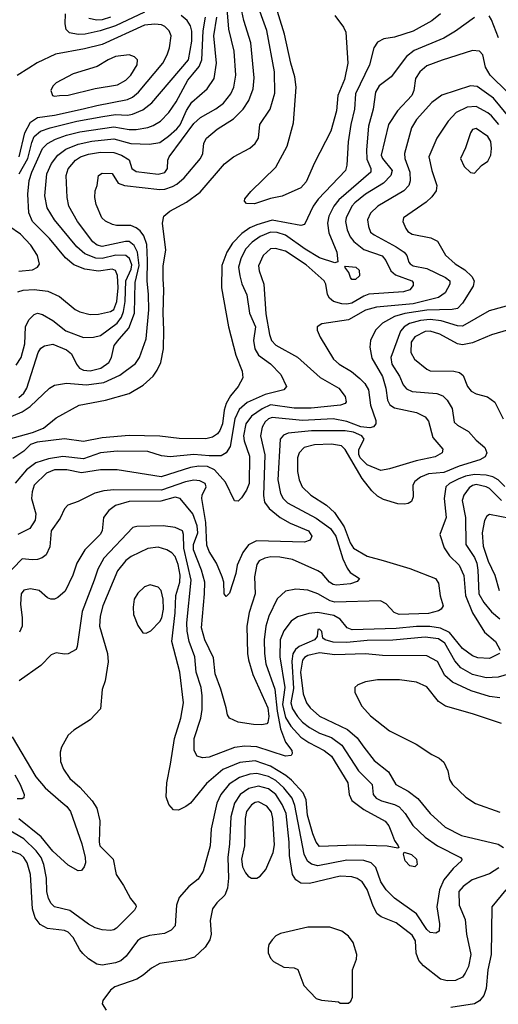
# Model space of a CAD drawing. Extents: x 997026 to 1115308, y 536381 to 619039.
# Tile 431 of 484: x 1095400 to 1098216, y 545422 to 551211. Entities that reach past the tile are written whole.
import ezdxf

# ---------------------------------------------------------------- set-up
doc = ezdxf.new("R2010")
doc.units = 0

msp = doc.modelspace()

# ---------------------------------------------------------------- linework, layer by layer
at = {"layer": '0CON20XD'}
for points in [[(1095111.1, 548778.9), (1095415.5, 548904.5), (1095462.5, 548937.5), (1095575, 549043.8), (1095605, 549063.1), (1095675, 549073.7), (1095793.9, 549063.9), (1095895, 549077.2), (1095989.3, 549120.7), (1096081.1, 549188.9), (1096106.2, 549225), (1096143.9, 549335), (1096159.6, 549505), (1096159.2, 549595), (1096149.8, 549675), (1096152.1, 549795), (1096149.4, 549889.4), (1096130.8, 549940.8), (1096109.3, 549969.3), (1096085, 549988), (1096055, 550000.3), (1095970.6, 550000.6), (1095946.2, 550006.2), (1095905.4, 550025.4), (1095884.4, 550045), (1095849.5, 550125), (1095841.9, 550165), (1095844.2, 550205), (1095856, 550235), (1095863.8, 550295), (1095885, 550308), (1095945, 550307.1), (1095980.4, 550250.4), (1096016.5, 550236.5), (1096225, 550212.3), (1096255, 550215.2), (1096299.5, 550230.5), (1096325.5, 550244.5), (1096368.2, 550281.8), (1096463.8, 550395), (1096476.9, 550425), (1096483.8, 550485), (1096499.1, 550515), (1096562.5, 550567.5), (1096657.5, 550627.5), (1096715, 550684.5), (1096748, 550735), (1096773.4, 550805), (1096780.5, 550869.5), (1096760.3, 551075), (1096719.2, 551205), (1096695.7, 551315)], [(1095335, 548745.6), (1095475.5, 548784.5), (1095540.6, 548809.4), (1095615, 548869.2), (1095751.2, 548945), (1095905, 548973.1), (1096045, 549012.3), (1096127.7, 549062.3), (1096185, 549114.4), (1096210.1, 549149.9), (1096231.1, 549195), (1096246, 549275), (1096249.3, 549385), (1096243.8, 549485), (1096249.3, 549625), (1096244.7, 549685), (1096244.6, 549764.6), (1096260, 549855), (1096241.2, 550015), (1096249.4, 550055), (1096284, 550086), (1096382.5, 550137.5), (1096462.9, 550197.1), (1096605, 550362.5), (1096659.2, 550405), (1096755, 550455.5), (1096786.5, 550483.5), (1096805, 550513.8), (1096813.5, 550595), (1096873.1, 550685), (1096901.3, 550778.7), (1096899.2, 550905), (1096855, 551147.5), (1096788.8, 551325)], [(1095395, 548989.8), (1095424.1, 549015), (1095443.1, 549045), (1095509.3, 549255), (1095525, 549278.9), (1095546.6, 549293.4), (1095595, 549303.9), (1095675, 549270.5), (1095705.5, 549245.5), (1095734.8, 549184.8), (1095752.8, 549162.8), (1095775, 549151.1), (1095815, 549147.3), (1095878.3, 549161.7), (1095924.7, 549195), (1095941.3, 549225), (1095955.4, 549295), (1095985, 549333.2), (1096043.2, 549396.8), (1096076, 549485), (1096079.7, 549665), (1096103.7, 549765), (1096093.4, 549845), (1096074.1, 549884.1), (1096045, 549906), (1096023.2, 549906.8), (1095885, 549877.1), (1095855.6, 549885), (1095830, 549905), (1095740.9, 550025), (1095690, 550115), (1095680, 550165), (1095674.7, 550295), (1095686, 550334), (1095728.9, 550385), (1095758.5, 550405), (1095805, 550420.6), (1095875, 550431), (1095955, 550429), (1095999.4, 550415), (1096045, 550387.1), (1096061.1, 550335), (1096085, 550317.9), (1096215, 550302.7), (1096255, 550312.7), (1096270, 550335), (1096272.3, 550385), (1096278.9, 550405), (1096425, 550599.6), (1096464.1, 550635.9), (1096555, 550686.1), (1096599.3, 550720.7), (1096643.3, 550775), (1096661.2, 550815), (1096672.5, 550885), (1096662.9, 551025), (1096631.2, 551155), (1096620.4, 551275)], [(1097253.9, 551235), (1097306.2, 551166.2), (1097318.1, 551138.1), (1097330.5, 550955), (1097310.7, 550859.3), (1097271.9, 550765), (1097263.7, 550675), (1097230.3, 550555), (1097135, 550370), (1097085, 550257.5), (1097055, 550222.2), (1096945, 550174), (1096875, 550159.2), (1096781.7, 550128.3), (1096735, 550130), (1096723.6, 550143.6), (1096725, 550157.5), (1096759.5, 550200.5), (1096907.1, 550342.9), (1096973.3, 550466.7), (1097012, 550605), (1097026.7, 550815), (1097020, 550875), (1096995.8, 550955), (1096957.8, 551125), (1096900, 551315)], [(1097875.4, 551245), (1097825, 551203.4), (1097715, 551143.7), (1097605, 551108.7), (1097542.1, 551097.9), (1097505, 551078.1), (1097482.9, 551045), (1097458.7, 550945), (1097375.9, 550775), (1097370.8, 550685), (1097348.1, 550595), (1097333.3, 550493.3), (1097324.6, 550355), (1097317.1, 550325), (1097156.7, 550155), (1097127.7, 550115), (1097075, 550005.8), (1097055, 550000.5), (1096885, 550031.9), (1096795.5, 550005), (1096753.4, 549986.5), (1096706.4, 549953.6), (1096652.3, 549897.7), (1096618.4, 549845), (1096590.3, 549765), (1096588, 549635), (1096629.1, 549405), (1096671.2, 549238.8), (1096710, 549145), (1096712.9, 549105), (1096686.5, 549055), (1096640.2, 548999.8), (1096615.3, 548955), (1096603.1, 548915), (1096592.9, 548835), (1096578.2, 548795), (1096564, 548776), (1096535, 548756.2), (1096495, 548746.8), (1096338.9, 548748.9), (1096225, 548762), (1096045, 548766.3), (1095885, 548752.7), (1095775, 548730.4), (1095665, 548746.4), (1095502.5, 548727.5), (1095465, 548714), (1095424.2, 548675), (1095359.8, 548630.2)], [(1098075, 551222.9), (1097965, 551143.6), (1097895, 551102.9), (1097720.2, 551029.8), (1097676.4, 550995), (1097585, 550874.2), (1097515, 550820.9), (1097493.1, 550785), (1097480.3, 550685), (1097453.2, 550585), (1097439.8, 550445), (1097441.7, 550391.7), (1097465.4, 550335), (1097466.2, 550315), (1097278.2, 550151.8), (1097248.4, 550115), (1097218.3, 550055), (1097211.6, 550015), (1097218.3, 549958.3), (1097265.5, 549845), (1097272.5, 549787.5), (1097255, 549781.2), (1097165, 549810.8), (1097080.8, 549860.8), (1096965, 549944.4), (1096915, 549959), (1096875, 549962.1), (1096815, 549937), (1096767.2, 549902.8), (1096729.2, 549860.8), (1096700.5, 549805), (1096687.4, 549755), (1096694.8, 549704.8), (1096707.8, 549657.8), (1096736.6, 549593.4), (1096751.8, 549485), (1096788.3, 549405), (1096776.8, 549325), (1096783.7, 549275), (1096805, 549239.1), (1096875, 549186.7), (1096936.9, 549125), (1096969.2, 549055), (1096953.8, 549035), (1096845, 549006.9), (1096739, 548961), (1096691.7, 548918.3), (1096665.4, 548864.6), (1096637.9, 548702.1), (1096615, 548663.6), (1096585, 548647.2), (1096515, 548645.9), (1096425, 548654), (1096285, 548640), (1096235, 548647.1), (1096155, 548672.1), (1095974.8, 548674.8), (1095875, 548663.9), (1095775, 548628.4), (1095655, 548642.3), (1095570.9, 548629.1), (1095495, 548604.8), (1095440.3, 548565), (1095374.2, 548485.8)], [(1095380.7, 549179.3), (1095409.8, 549225), (1095431.5, 549305), (1095434.6, 549405), (1095454.2, 549445.8), (1095485, 549477.8), (1095505.5, 549484.5), (1095535, 549477.9), (1095595, 549442.1), (1095671.1, 549381.1), (1095775, 549342.4), (1095835, 549343.5), (1095875, 549354.7), (1095973.3, 549426.7), (1095999, 549461), (1096012, 549495), (1096020.7, 549555), (1096025.4, 549675), (1096056.2, 549745), (1096059.7, 549769.7), (1096047.3, 549807.3), (1096025, 549824.3), (1095965.6, 549825.6), (1095885, 549807.6), (1095849.2, 549809.2), (1095784, 549834), (1095735.9, 549875), (1095604.7, 550035), (1095561.3, 550105), (1095548.8, 550175), (1095561.1, 550305), (1095588.4, 550365), (1095625.3, 550415), (1095671.3, 550448.7), (1095745, 550479.6), (1095825, 550497.5), (1095955, 550510.9), (1096055, 550483.2), (1096165, 550478), (1096225, 550488.4), (1096275, 550526.7), (1096325, 550568.6), (1096345, 550593.1), (1096382.7, 550677.3), (1096412.5, 550725), (1096502.5, 550805), (1096544.7, 550865.3), (1096558, 550955), (1096543.5, 551115), (1096560.3, 551225)], [(1095670.1, 549810.1), (1095575, 549924.6), (1095475.9, 550025), (1095455.3, 550074.7), (1095447.7, 550185), (1095456.9, 550265), (1095471.3, 550315), (1095535, 550453.1), (1095565, 550482.9), (1095612, 550508), (1095675, 550531.6), (1095755, 550551.8), (1095955, 550580.2), (1096045, 550565.2), (1096085, 550565.7), (1096153.4, 550576.6), (1096185, 550588.4), (1096228.2, 550615), (1096276.9, 550665), (1096321.5, 550728.5), (1096389.6, 550855), (1096419, 550891), (1096456.9, 550935), (1096471.2, 550975), (1096479.1, 551145), (1096493.3, 551225)], [(1096135, 551255.1), (1095965, 551175.1), (1095874.7, 551144.7), (1095784.8, 551125.2), (1095745, 551123), (1095693.4, 551133.4), (1095673.3, 551153.3), (1095667.2, 551187.2), (1095670.5, 551245)], [(1095935.6, 551225), (1095885, 551209.8), (1095855, 551208), (1095807.5, 551217.5)], [(1095889, 550641), (1095965, 550652.7), (1096035, 550650.4), (1096065, 550655.7), (1096125, 550680), (1096177.2, 550722.8), (1096394.1, 550975), (1096414, 551085), (1096413.5, 551143.5), (1096405.8, 551175), (1096385, 551206.2), (1096350, 551235)], [(1098216.5, 551105), (1098175, 551210.6), (1098162.7, 551232.7)], [(1095397, 550405), (1095430.2, 550545), (1095465, 550609.2), (1095505, 550636.7), (1095605, 550648.5), (1095773.9, 550686.1), (1095855, 550707.2), (1096035, 550740.8), (1096065, 550755.8), (1096100.3, 550785), (1096241.8, 550955), (1096268.2, 551005), (1096281.1, 551045), (1096292.1, 551115), (1096280, 551145), (1096255, 551171.1), (1096235, 551180.6), (1096195.2, 551185.2), (1096135, 551179.1), (1095885, 551064.8), (1095781.5, 551038.5), (1095611.7, 551008.3), (1095503.6, 550956.4), (1095453.8, 550925), (1095385, 550882.9)], [(1098270, 550785), (1098167.6, 550885), (1098140.8, 550930.8), (1098124.2, 551004.2), (1098105.3, 551025.3), (1098065, 551030.3), (1097885, 550971.8), (1097795, 550940.4), (1097753.9, 550905), (1097729.6, 550865), (1097718.2, 550795), (1097706.7, 550765), (1097622.3, 550675), (1097569.2, 550595), (1097526.6, 550415), (1097534.1, 550395), (1097590.8, 550325), (1097584.7, 550295), (1097540.9, 550249.1), (1097435, 550185.7), (1097371.9, 550135), (1097355.3, 550115), (1097320.3, 550045), (1097317.9, 550025), (1097327.5, 549975), (1097344.7, 549935), (1097365.9, 549905.9), (1097425, 549858.9), (1097531.8, 549821.8), (1097554.9, 549794.9), (1097584.6, 549734.6), (1097611.5, 549711.5), (1097706.9, 549675), (1097715.6, 549665), (1097715, 549647.5), (1097695, 549621.9), (1097658.3, 549611.7), (1097455, 549596.5), (1097425, 549585.7), (1097355, 549545.2), (1097325, 549537.5), (1097295, 549540), (1097246.9, 549555), (1097223.1, 549573.1), (1097210.4, 549595), (1097201.1, 549655), (1097191.8, 549675), (1097085, 549770.5), (1096965, 549849.8), (1096905, 549864.7), (1096875, 549863.1), (1096832.1, 549825), (1096804.7, 549764.7), (1096808.7, 549735), (1096837.6, 549655), (1096847.7, 549482.3), (1096870.2, 549359.8), (1096882.5, 549325), (1096908, 549298), (1097035, 549226.9), (1097167.1, 549107.1), (1097278.5, 549045), (1097315, 548996.2), (1097321.4, 548965), (1097315, 548954.3), (1097287.5, 548945), (1097115, 548926.1), (1097015, 548927.2), (1096875, 548945.8), (1096826.2, 548923.8), (1096765, 548879.2), (1096730.2, 548835), (1096716.6, 548765), (1096721.4, 548735), (1096752.9, 548645), (1096750.9, 548485), (1096735.2, 548444.8), (1096705, 548400), (1096685, 548380), (1096665, 548382.5), (1096611.3, 548491.3), (1096546.9, 548565), (1096505, 548584.1), (1096454.5, 548585.5), (1096405, 548578.5), (1096232.4, 548522.4), (1095974.1, 548564.1), (1095876.4, 548563.6), (1095765, 548546.4), (1095677.5, 548565), (1095605, 548563.6), (1095558.9, 548545), (1095485.4, 548475), (1095473.2, 548435), (1095469.6, 548395), (1095494.6, 548305), (1095490.7, 548269.3), (1095460, 548220), (1095389.6, 548185)], [(1095605, 550760.6), (1095635, 550764.5), (1095685, 550767.5), (1095845, 550805.5), (1095975, 550828.2), (1096025, 550855.5), (1096055, 550884.4), (1096092.1, 550945), (1096093.3, 550975), (1096075, 550992.5), (1096045, 551004.6), (1095965, 550994.2), (1095921.1, 550975), (1095855.4, 550934.6), (1095715, 550892.5), (1095615, 550840), (1095595, 550820), (1095584.4, 550795), (1095594.2, 550765), (1095605, 550760.6)], [(1098289.8, 550625), (1098188.5, 550748.5), (1098091.1, 550818.9), (1098052.1, 550822.1), (1097883, 550767), (1097825, 550723.6), (1097735, 550624.4), (1097705.4, 550575), (1097664, 550425), (1097665.3, 550395), (1097695.8, 550315), (1097697.1, 550262.9), (1097690.4, 550235), (1097660, 550205), (1097507.5, 550115), (1097465, 550073.1), (1097446.2, 550035), (1097451.8, 549995), (1097465, 549962.2), (1097485.6, 549945), (1097616, 549876), (1097662.5, 549845), (1097678, 549825), (1097689.2, 549785), (1097697.5, 549775), (1097715, 549764.7), (1097795, 549748.9), (1097905, 549694.7), (1097930.5, 549675), (1097931.8, 549655), (1097903.8, 549605), (1097865, 549578.1), (1097715, 549541.1), (1097499, 549521), (1097435, 549502.5), (1097335, 549445.4), (1097177.3, 549422.7), (1097151.2, 549405), (1097150, 549385), (1097168, 549345), (1097245.6, 549215), (1097278.9, 549185), (1097351.7, 549141.7), (1097402.1, 549102.1), (1097431.4, 549071.4), (1097453.3, 549035), (1097463.2, 548945), (1097495.2, 548855), (1097496.5, 548835), (1097481.8, 548818.2), (1097459.4, 548810.6), (1097406.6, 548816.6), (1097325, 548849), (1097245, 548864.8), (1097063.8, 548853.9), (1096885, 548871.5), (1096865, 548863.8), (1096844, 548846), (1096827.1, 548815), (1096817.8, 548765), (1096843.3, 548653.3), (1096833.9, 548413.9), (1096840, 548375), (1096867.5, 548337.5), (1096933.6, 548283.6), (1096990.7, 548250.7), (1097100, 548205), (1097119.2, 548175), (1097108.8, 548151.2), (1097075, 548140), (1096793, 548147), (1096746.3, 548123.7), (1096712.3, 548077.7), (1096680, 548005), (1096671.9, 547955), (1096635, 547840), (1096615, 547820), (1096604.3, 547835), (1096600.6, 547905), (1096591.5, 547935), (1096558.7, 548015), (1096515.2, 548085.2), (1096501.9, 548121.9), (1096495.5, 548255), (1096471.4, 548395), (1096474.8, 548415.2), (1096497.9, 548465), (1096492.2, 548485), (1096460.3, 548500.3), (1096425, 548503.9), (1096375, 548494.4), (1096235, 548445.9), (1095955, 548447.8), (1095895, 548441.2), (1095842.8, 548427.2), (1095745, 548378.9), (1095684, 548356), (1095664.7, 548335.3), (1095638.7, 548281.3), (1095585.3, 548205), (1095577.6, 548112.4), (1095555.7, 548064.3), (1095533.4, 548046.6), (1095505, 548037.2), (1095474.7, 548034.7), (1095415, 548042), (1095303.3, 547925)], [(1098219.3, 550595), (1098175.1, 550645.1), (1098153.8, 550663.8), (1098085, 550700.7), (1098032.8, 550697.2), (1097967.8, 550665), (1097920.5, 550615), (1097853.8, 550515), (1097807.3, 550405), (1097824.1, 550324.1), (1097853.8, 550235), (1097849.5, 550205), (1097825, 550169.4), (1097791.2, 550138.8), (1097657.5, 550045), (1097654.3, 550025), (1097672.8, 549982.8), (1097684.4, 549965), (1097709.1, 549949.1), (1097818.1, 549928.1), (1097858.7, 549908.7), (1097905, 549826.7), (1097961.9, 549775), (1098019.5, 549739.5), (1098061.1, 549701.1), (1098073.1, 549675), (1098067.7, 549645), (1098005, 549543.3), (1097975, 549513.8), (1097945, 549507.5), (1097795, 549503), (1097666.2, 549483.8), (1097605.6, 549465), (1097534, 549426), (1097493.5, 549385), (1097464.5, 549325), (1097460.5, 549285), (1097471.8, 549221.8), (1097534.1, 549114.1), (1097554, 549045), (1097564.2, 548974.2), (1097577.1, 548947.1), (1097605, 548928.9), (1097735, 548902.3), (1097785, 548876.9), (1097805, 548850), (1097830.6, 548755), (1097889.2, 548685), (1097885.8, 548665), (1097845, 548640), (1097731.8, 548618.2), (1097575, 548569.6), (1097525, 548561.5), (1097445, 548593.1), (1097403.9, 548635), (1097396.4, 548655), (1097396, 548684), (1097426.9, 548745), (1097414, 548765), (1097365, 548785.3), (1097315, 548794.6), (1097117.2, 548792.8), (1096980.5, 548779.5), (1096951.7, 548768.3), (1096932.3, 548745), (1096920, 548505), (1096934.7, 548425), (1096949.7, 548395), (1096975, 548370.9), (1097145, 548280), (1097229.8, 548219.8), (1097259.4, 548175), (1097301.4, 548041.4), (1097326.8, 547986.8), (1097345, 547961.9), (1097398.8, 547925), (1097385, 547908.6), (1097346.7, 547895), (1097265, 547886.7), (1097245, 547890.3), (1097223.9, 547905), (1097179.6, 547955), (1097155, 547971.6), (1097005, 548036.8), (1096931.2, 548051.2), (1096877.3, 548052.7), (1096842, 548045), (1096810.1, 548029.9), (1096795, 548008.6), (1096781.9, 547935), (1096785.9, 547835), (1096750.8, 547725), (1096735.9, 547645), (1096740.5, 547485), (1096747, 547447), (1096771.8, 547361.8), (1096860, 547165), (1096866.7, 547115), (1096860.9, 547079.1), (1096855, 547072), (1096825, 547065.6), (1096775, 547067.5), (1096685, 547081.9), (1096633.8, 547105), (1096622, 547125), (1096615.8, 547165), (1096582.8, 547275), (1096549.7, 547365), (1096539.7, 547459.8), (1096490.5, 547565), (1096469.5, 547635), (1096488, 547835), (1096488.7, 547905), (1096470.4, 547975), (1096422.7, 548095), (1096422.7, 548125), (1096448.6, 548195), (1096445, 548234.4), (1096418.8, 548305), (1096345.4, 548395), (1096315, 548404.3), (1096230.5, 548379.5), (1096045, 548378.4), (1095965, 548354.1), (1095925.2, 548324.8), (1095893.8, 548285), (1095885.5, 548205.5), (1095874.6, 548185), (1095783.5, 548095), (1095737.5, 548015), (1095712.5, 547945), (1095668.2, 547851.8), (1095625, 547814.4), (1095605, 547804.4), (1095583.7, 547803.7), (1095565, 547811.9), (1095515, 547854.5), (1095465, 547864.5), (1095425, 547857.1), (1095410, 547835), (1095405.5, 547775), (1095415.4, 547695), (1095414.6, 547645), (1095400, 547610)], [(1095398, 550305), (1095448.2, 550395), (1095471.2, 550488.8), (1095486.3, 550523.7), (1095523.8, 550556.2), (1095580.6, 550575), (1095736.2, 550613.8), (1095889, 550641)], [(1098075, 550308.8), (1098116.6, 550353.4), (1098155, 550378.6), (1098171.8, 550415), (1098176.4, 550453.6), (1098171.1, 550495), (1098155, 550524.4), (1098085, 550571.9), (1098065, 550564.3), (1098052.1, 550545), (1098022.8, 550457.2), (1097992.9, 550395), (1098015, 550346.7), (1098052.5, 550312.5), (1098075, 550308.8)], [(1095395, 549731.9), (1095475, 549741.1), (1095505.8, 549755), (1095517.2, 549772.8), (1095504.5, 549825), (1095466.2, 549885), (1095405, 549950), (1095337.1, 549997.1)], [(1095389.2, 549610.8), (1095420.1, 549619.9), (1095485, 549625.2), (1095565.2, 549615.2), (1095634.2, 549584.2), (1095727.4, 549507.4), (1095755, 549493.6), (1095815, 549478.5), (1095865, 549479.6), (1095935, 549494.6), (1095955, 549507.3), (1095971.4, 549555), (1095979, 549635), (1095976.3, 549706.3), (1095965, 549736.5), (1095945, 549744), (1095865, 549731.6), (1095783.7, 549743.6), (1095720, 549770), (1095670.1, 549810.1)], [(1097375, 549682.5), (1097355, 549684), (1097346.2, 549695), (1097336.2, 549725), (1097312.5, 549755), (1097317.5, 549762.5), (1097377.5, 549755), (1097398.3, 549738.3), (1097400, 549705), (1097375, 549682.5)], [(1098355, 549552.5), (1098161.5, 549498.5), (1098005, 549408.9), (1097975, 549410.2), (1097879.9, 549439.9), (1097815, 549447.5), (1097758.2, 549441.8), (1097694, 549424), (1097661.6, 549405), (1097640.1, 549379.9), (1097583.3, 549225), (1097588.7, 549185), (1097634, 549115), (1097655.5, 549065), (1097675, 549040.9), (1097708.8, 549025), (1097855, 549013.1), (1097889.4, 548999.4), (1097915, 548974.4), (1097945.5, 548925), (1097955.6, 548845), (1097975, 548827.3), (1098040.1, 548790.1), (1098085, 548738.9), (1098136.7, 548695), (1098148.9, 548665), (1098139.6, 548640.4), (1098107.6, 548622.4), (1097985, 548586.9), (1097895, 548547.9), (1097805, 548541.1), (1097759, 548521), (1097725.5, 548495), (1097713.5, 548475), (1097714.3, 548405), (1097705, 548378.8), (1097685, 548365.8), (1097665, 548361.9), (1097625, 548364.5), (1097540.5, 548390.5), (1097505, 548410), (1097471.4, 548441.4), (1097415, 548513.2), (1097315, 548683.1), (1097294, 548705), (1097235.2, 548715.2), (1097135, 548711.1), (1097074.8, 548695.2), (1097043.8, 548665), (1097034.6, 548634.6), (1097035.4, 548555), (1097043.8, 548505), (1097061.5, 548465), (1097113.1, 548415), (1097205, 548356.9), (1097253.3, 548313.3), (1097309.1, 548229.1), (1097345, 548135.6), (1097365, 548104.6), (1097445, 548057.1), (1097539.1, 548030.9), (1097695, 547984.1), (1097845.8, 547925), (1097865, 547897.5), (1097873.8, 547823.8), (1097892, 547765), (1097880, 547745), (1097864.7, 547735.3), (1097805, 547719.8), (1097633.3, 547715), (1097602.7, 547725), (1097556.2, 547776.2), (1097523.4, 547793.4), (1097255, 547787.2), (1097226.5, 547795), (1097155, 547835.3), (1097095, 547857.7), (1097025, 547862.7), (1096965, 547851.9), (1096914.7, 547805.3), (1096866.2, 547703.8), (1096847.9, 547645), (1096839.5, 547565), (1096839.8, 547485), (1096847.8, 547425), (1096900.5, 547275), (1096915.4, 547145.4), (1096935, 547041.1), (1096963.8, 546963.8), (1097000.6, 546915), (1097004, 546896), (1096996.7, 546885), (1096965, 546882.2), (1096795, 546935.2), (1096725, 546939.8), (1096665, 546931.4), (1096514.5, 546874.5), (1096475, 546871.1), (1096445, 546880.8), (1096426.5, 546915), (1096427.3, 546985), (1096465.4, 547105.4), (1096473.1, 547155), (1096473.6, 547236.4), (1096467.2, 547285), (1096438.3, 547375), (1096430.5, 547465), (1096397.6, 547555), (1096385.5, 547615.5), (1096384.1, 547665), (1096408.5, 547915), (1096365.2, 548104.8), (1096364.7, 548184.7), (1096357.3, 548205), (1096315, 548225.8), (1096245.5, 548235.5), (1096089.6, 548230.4), (1096065.5, 548224.5), (1095895.5, 548044.5), (1095860.1, 547979.9), (1095838.4, 547915), (1095768.7, 547731.3), (1095739.2, 547525), (1095732.3, 547507.7), (1095685, 547482.9), (1095665, 547480), (1095615, 547488.6), (1095585, 547477.1), (1095525.7, 547415), (1095397.1, 547325)], [(1098275, 549387.9), (1098175, 549358.5), (1098065, 549311.5), (1098005, 549298.5), (1097975, 549305.4), (1097871.1, 549361.1), (1097815, 549378.8), (1097785, 549376.9), (1097725, 549346), (1097704.2, 549315), (1097701.8, 549255), (1097723.1, 549215), (1097795, 549155.6), (1097815, 549146.7), (1097955, 549143.8), (1097987.6, 549137.6), (1098008.8, 549118.8), (1098034.5, 549055), (1098056.4, 549026.4), (1098085, 549010.4), (1098153.2, 548993.2), (1098195, 548961.9), (1098243.8, 548865)], [(1098255, 548467.1), (1098215.1, 548505.1), (1098183.3, 548523.4), (1098145, 548532.2), (1098075, 548536.9), (1098023.2, 548526.8), (1097979.6, 548510.4), (1097928.8, 548485), (1097908.2, 548465), (1097897.6, 548395), (1097909.6, 548285), (1097871.9, 548185), (1097897.1, 548105), (1097929.4, 548059.4), (1097986.1, 548005), (1098013, 547943), (1098022.6, 547825), (1098063.2, 547723.2), (1098135, 547610.5), (1098199.2, 547555), (1098226.2, 547505)], [(1098234.6, 548384.6), (1098165, 548454.1), (1098145, 548464.7), (1098085, 548477.7), (1098065, 548472.9), (1098045, 548458.5), (1098012.5, 548415), (1098002.8, 548385), (1098023.3, 548285), (1098025.3, 548125), (1098075, 548049.2), (1098089.3, 548015), (1098096.5, 547975), (1098101.9, 547835), (1098130.8, 547785), (1098175, 547728.9), (1098225, 547689.1)], [(1098285, 548278.2), (1098165, 548302.7), (1098148.7, 548291.3), (1098135, 548267.5), (1098120.5, 548195), (1098127.8, 548115), (1098157.1, 548027.1), (1098195.8, 547945), (1098220.7, 547855)], [(1098223.3, 547485), (1098165, 547454.6), (1098095, 547458.9), (1098065, 547471.1), (1098005, 547513.9), (1097928.3, 547608.3), (1097875, 547634.4), (1097812.9, 547642.9), (1097735, 547644.1), (1097615, 547631.7), (1097356.9, 547623.1), (1097327.5, 547635), (1097286.1, 547686.1), (1097249, 547709), (1097155, 547725.2), (1097100.8, 547720.8), (1097035, 547699.4), (1096998.2, 547675), (1096955, 547618.9), (1096933.3, 547565), (1096930.7, 547465), (1096961.1, 547285), (1096946.1, 547185), (1096965, 547108.7), (1096995, 547057.4), (1097055, 546992.4), (1097101.5, 546961.5), (1097192.5, 546915), (1097235, 546881.2), (1097331.4, 546725), (1097339.5, 546655), (1097355, 546621.1), (1097425, 546568.4), (1097549.9, 546499.9), (1097571.8, 546471.8), (1097588.1, 546431.9), (1097605.6, 546385.6), (1097627.5, 546355), (1097630, 546345), (1097625, 546340), (1097562.5, 546352.5), (1097375, 546357.4), (1097165, 546350.4), (1097145, 546375.5), (1097125.1, 546425.1), (1097093.3, 546535), (1097085.5, 546625.5), (1097067.1, 546665), (1096999.9, 546739.9), (1096966.9, 546766.9), (1096875, 546823.3), (1096785, 546852.9), (1096695, 546843.4), (1096595, 546801.9), (1096498.9, 546721.1), (1096405, 546605.7), (1096378, 546585), (1096335, 546564.2), (1096305.7, 546565.7), (1096277.6, 546597.6), (1096261.7, 546641.7), (1096265.3, 546725), (1096288.4, 546835), (1096310.3, 546985), (1096348.8, 547105), (1096363.4, 547195), (1096341.9, 547375), (1096295.3, 547555.3), (1096315.8, 547724.2), (1096319.6, 547825), (1096342, 547905), (1096344.5, 547945), (1096332.1, 548007.9), (1096315, 548054.5), (1096295, 548077.3), (1096266.1, 548093.9), (1096215, 548109.5), (1096155, 548101.2), (1096055.7, 548054.3), (1096025, 548032.3), (1095975, 547970), (1095890.3, 547765), (1095873.4, 547705), (1095870.3, 547645), (1095917.1, 547485), (1095920.9, 547435), (1095902.5, 547325), (1095886.4, 547273.6), (1095875, 547160), (1095815.8, 547094.2), (1095718.8, 547035), (1095686, 547005), (1095645.8, 546935), (1095639.2, 546905), (1095640.8, 546850.8), (1095659.2, 546805), (1095695, 546750.8), (1095755, 546698.1), (1095827.8, 546617.8), (1095854.4, 546575), (1095871.2, 546501.2), (1095868.2, 546375), (1095872.8, 546355), (1095949.5, 546275), (1095968.5, 546185), (1096011.7, 546121.7), (1096052.2, 546045), (1096084.3, 546005), (1096085.6, 545995), (1096075.7, 545975), (1095970.2, 545869.8), (1095955, 545859.4), (1095935, 545856.7), (1095885, 545860.5), (1095845, 545871.8), (1095805, 545893.8), (1095695, 545974.1), (1095605, 545996.2), (1095585, 546015.5), (1095570.5, 546045), (1095561.1, 546085), (1095558.3, 546165), (1095542.3, 546245), (1095526.9, 546285), (1095498.4, 546325)], [(1096145, 547603.8), (1096171.3, 547618.7), (1096225, 547672.9), (1096235.8, 547695), (1096246, 547745), (1096243.7, 547803.6), (1096232.2, 547855), (1096215, 547874.2), (1096168.3, 547888.3), (1096135, 547875.8), (1096095, 547840), (1096074.4, 547805), (1096067.3, 547757.3), (1096070, 547715), (1096095, 547650), (1096125, 547606.7), (1096145, 547603.8)], [(1098355, 547387.7), (1098215.2, 547344.8), (1098145, 547341.6), (1098065, 547360.8), (1097995, 547400.8), (1097960.9, 547440.9), (1097901.9, 547545), (1097865, 547570.2), (1097785, 547581.4), (1097595, 547562.2), (1097445, 547561.6), (1097325, 547550), (1097245, 547552), (1097198, 547565), (1097183.8, 547575), (1097178.8, 547615), (1097165, 547627.5), (1097154, 547625), (1097150, 547585), (1097134.4, 547565), (1097044.6, 547525.4), (1097022.1, 547507.9), (1097007.7, 547482.3), (1097000.5, 547440.5), (1097010.6, 547279.4), (1096995.2, 547195), (1097005, 547159.6), (1097035.7, 547115), (1097065, 547081.1), (1097105, 547049), (1097165, 547017), (1097235, 546991.2), (1097295.4, 546945.4), (1097393.5, 546795), (1097473.1, 546715), (1097480.6, 546655), (1097496.7, 546635), (1097528.9, 546618.9), (1097605, 546597.7), (1097632.5, 546582.5), (1097668.2, 546545), (1097713.2, 546473.2), (1097785, 546405.3), (1097858.9, 546355), (1097994.3, 546285), (1098001.4, 546275), (1097998.6, 546265), (1097950.1, 546219.9), (1097895, 546153.5), (1097870.5, 546095), (1097854.7, 545994.7), (1097869.2, 545895), (1097868, 545852), (1097848.8, 545841.2), (1097815, 545844.2), (1097795, 545862.2), (1097735, 545954.5), (1097605.8, 546045.8), (1097555.5, 546095), (1097525, 546142.9), (1097495.8, 546225.8), (1097468.1, 546255), (1097425, 546268.6), (1097325, 546270.4), (1097155, 546236.4), (1097117.2, 546247.2), (1097094.1, 546264.1), (1097074.3, 546305), (1097018.1, 546591.9), (1097003.6, 546635), (1096955, 546695.2), (1096908.2, 546738.2), (1096865, 546761.1), (1096795, 546779.8), (1096755, 546776.3), (1096693.4, 546756.6), (1096632.6, 546717.4), (1096583.3, 546655), (1096561.2, 546605), (1096526.7, 546455), (1096521.8, 546355), (1096479.4, 546205), (1096451.1, 546158.9), (1096396, 546115), (1096339.5, 546050.5), (1096322.5, 546005), (1096315, 545883.8), (1096291.7, 545858.3), (1096252, 545838), (1096163.6, 545826.4), (1096115, 545810.9), (1096093.3, 545795), (1096027.8, 545705), (1095995, 545677.5), (1095965, 545666.2), (1095885, 545653.5), (1095855, 545658.9), (1095805, 545690.6), (1095771.7, 545721.7), (1095753.6, 545743.6), (1095715, 545814.4), (1095685, 545846.4), (1095665, 545855.5), (1095565, 545869.1), (1095521.8, 545891.8), (1095491.7, 545931.7), (1095475, 545983.3), (1095464.7, 546184.7), (1095444.1, 546255), (1095425.3, 546285), (1095405, 546302.2), (1095315, 546336)], [(1098225, 547224.6), (1098165, 547232.7), (1098055.6, 547265.6), (1097946.3, 547316.3), (1097901.8, 547355), (1097857.6, 547437.6), (1097795, 547470.8), (1097535, 547473.8), (1097435, 547482), (1097255, 547476.9), (1097165, 547488), (1097095, 547473.7), (1097075, 547460.7), (1097064.8, 547445.2), (1097053.3, 547375), (1097068.4, 547248.4), (1097086.8, 547195), (1097109.6, 547165), (1097165, 547116.2), (1097328.8, 547038.8), (1097385, 546989.6), (1097425, 546933.3), (1097485.5, 546855), (1097569.5, 546789.5), (1097612.9, 546715), (1097686.3, 546676.3), (1097743.1, 546633.1), (1097815.6, 546545), (1097903.1, 546463.1), (1098000, 546415), (1098215, 546363.3), (1098245.8, 546345)], [(1098235, 547073.8), (1098065, 547130.4), (1097905, 547174.4), (1097865, 547203.3), (1097795, 547288.9), (1097735, 547316.5), (1097635, 547330), (1097505, 547329.5), (1097435, 547318.1), (1097390.3, 547299.7), (1097371.2, 547285), (1097372, 547255), (1097414, 547175), (1097465, 547117.5), (1097575, 547030), (1097732, 546952), (1097825, 546890.6), (1097868.9, 546868.9), (1097895.8, 546845), (1097920, 546795), (1097928, 546745), (1097946, 546715), (1098025, 546640), (1098082.6, 546602.6), (1098225, 546551.9)], [(1095356.2, 546995), (1095495, 546759.6), (1095551.1, 546695), (1095642.7, 546615), (1095676.9, 546585), (1095700, 546555), (1095766.5, 546365), (1095786.2, 546285), (1095787.5, 546255), (1095780.3, 546229.7), (1095765, 546210), (1095745, 546208), (1095685, 546240.8), (1095595, 546323.2), (1095526.6, 546406.6), (1095395, 546513.2)], [(1095371.7, 546771.7), (1095403.8, 546715), (1095426.7, 546655), (1095425, 546636.7), (1095415, 546629.5), (1095385, 546630)], [(1098028, 545835), (1098054.1, 545715), (1098040, 545645), (1098021.8, 545605), (1098005, 545582.7), (1097965, 545562.9), (1097915, 545561.1), (1097875, 545570.8), (1097775, 545648.9), (1097749.1, 545679.1), (1097732.3, 545722.3), (1097729, 545795), (1097709.5, 545829.5), (1097615, 545902.3), (1097527.1, 545937.1), (1097504.1, 545954.1), (1097479.2, 545999.2), (1097445, 546098.1), (1097415, 546143.3), (1097385, 546162.7), (1097355, 546172.3), (1097286.4, 546176.4), (1097105, 546132.9), (1097055, 546134.5), (1097025, 546154.4), (1097005.4, 546185), (1096987, 546297), (1096986.3, 546375), (1096967.5, 546545), (1096945, 546597.5), (1096906.4, 546655), (1096865, 546688.7), (1096805, 546703.9), (1096748.8, 546691.2), (1096696.6, 546655), (1096664.8, 546605.2), (1096641.7, 546525), (1096635.2, 546365.2), (1096624.5, 546285), (1096628, 546165), (1096622.5, 546105), (1096606.9, 546065), (1096560.3, 546019.7), (1096535.4, 545984.6), (1096520.5, 545915), (1096526.2, 545835), (1096519.1, 545800.9), (1096492.4, 545757.6), (1096429.4, 545700.6), (1096375, 545683.3), (1096316.9, 545676.9), (1096225, 545661.5), (1096175, 545634.3), (1096127.1, 545592.9), (1096090, 545570), (1095960, 545525), (1095935, 545506), (1095888.8, 545445), (1095886.2, 545425), (1095908.8, 545388.8)], [(1096795, 546164), (1096815, 546176), (1096848, 546215), (1096891.6, 546315), (1096900.1, 546359.9), (1096890.4, 546515), (1096882.2, 546552.2), (1096855, 546588.2), (1096805, 546611.8), (1096785, 546608.1), (1096764.5, 546595.5), (1096734, 546555), (1096727.1, 546515), (1096723.4, 546355), (1096705.4, 546275), (1096711.5, 546231.5), (1096729.2, 546195), (1096745, 546176), (1096765, 546164), (1096795, 546164)], [(1095498.4, 546325), (1095425, 546396.2), (1095335, 546447.5)], [(1097725, 546230), (1097695, 546236.2), (1097668.8, 546265), (1097657.5, 546305), (1097662.5, 546317.5), (1097705, 546303.8), (1097735, 546276.2), (1097738.8, 546245), (1097725, 546230)], [(1098219.1, 546225), (1098165, 546189.3), (1098062.9, 546155), (1098008.9, 546115), (1097983.8, 546085), (1097986.2, 546005), (1098021.7, 545921.7), (1098028, 545835)], [(1098259.5, 546095), (1098177.1, 545995), (1098174.5, 545715), (1098154.6, 545624.6), (1098143.6, 545515), (1098130.6, 545475), (1098106.2, 545443.8), (1098075, 545425.6), (1097936.2, 545403.8)], [(1097335, 545430), (1097348.3, 545441.7), (1097357.5, 545465), (1097358.8, 545625), (1097381.2, 545688.8), (1097384.3, 545715), (1097362.9, 545785), (1097335, 545824), (1097295, 545852), (1097225, 545876.2), (1097095, 545876.2), (1096935, 545838.8), (1096907.5, 545825), (1096885, 545802.5), (1096866.7, 545775), (1096861.7, 545751.7), (1096862, 545725), (1096875, 545693.3), (1096894.3, 545674.3), (1096955, 545641.2), (1097016.1, 545636.1), (1097036.4, 545626.4), (1097072.5, 545532.5), (1097145, 545456.7), (1097175, 545446.2), (1097275, 545437.5), (1097285, 545430), (1097335, 545430)]]:
    msp.add_lwpolyline(points, dxfattribs=at)

doc.saveas('drawing.dxf')
